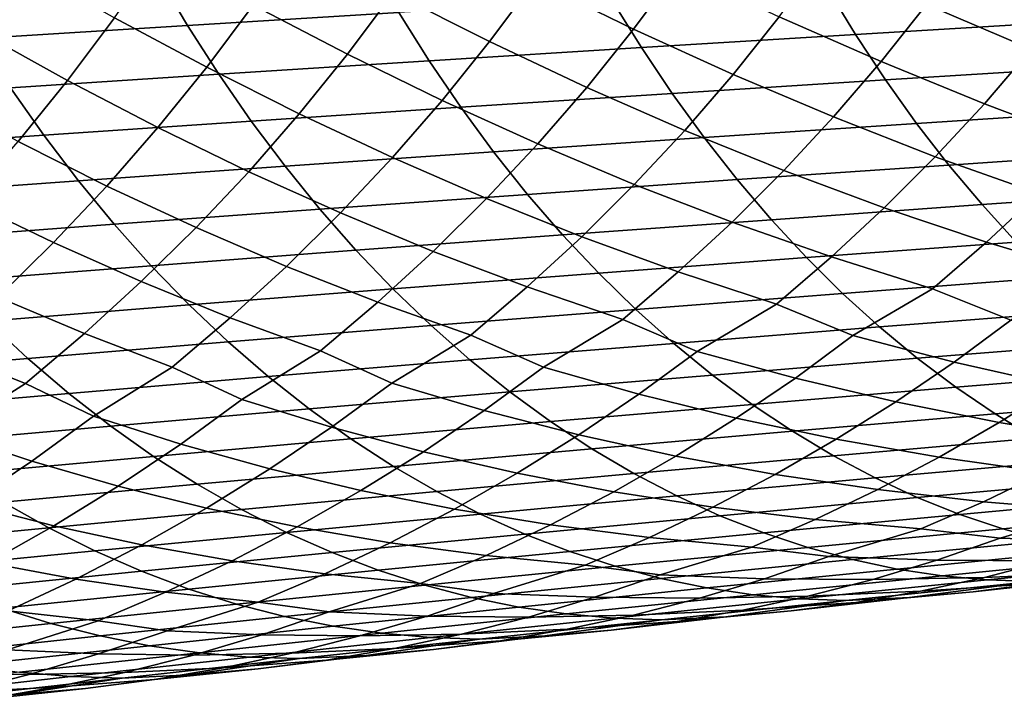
# Model space of a CAD drawing. Header units: metres. Extents: x -240 to 45, y -77 to 27.
# Tile 397 of 656: x -179.78 to -171.57, y -15.4 to -9.66. Entities that reach past the tile are written whole.
import ezdxf

# ---------------------------------------------------------------- set-up
doc = ezdxf.new("R2010")
doc.units = ezdxf.units.M
doc.layers.add('solid_102011X2', color=7, linetype='CONTINUOUS')

msp = doc.modelspace()

# ---------------------------------------------------------------- linework, layer by layer
at = {"layer": 'solid_102011X2'}
for points in [[(-180.5242, -8.749329, 302.64325), (-179.758179, -9.206539, 304.410736), (-180.134064, -9.748855, 304.524323), (-180.883118, -9.310969, 302.748535)], [(-175.129547, -8.814249, 310.896149), (-174.289856, -9.234104, 312.594116), (-174.660751, -9.733972, 312.723572), (-175.485764, -9.332803, 311.016022)], [(-176.306717, -8.909055, 309.301056), (-175.485764, -9.332803, 311.016022), (-175.861938, -9.838168, 311.14328), (-176.667877, -9.433339, 309.419006)], [(-177.470383, -9.005856, 307.687836), (-176.667877, -9.433339, 309.419006), (-177.049286, -9.94432, 309.544312), (-177.836456, -9.536002, 307.804108)], [(-178.620758, -9.104926, 306.057434), (-177.836456, -9.536002, 307.804108), (-178.223053, -10.052726, 307.927643), (-178.99173, -9.641078, 306.172241)], [(-171.854797, -9.041075, 315.690735), (-170.968155, -9.430107, 317.346222), (-171.341705, -9.900611, 317.490448), (-172.215057, -9.530242, 315.825073)], [(-176.864609, -9.178967, 343.167816), (-178.63353, -9.281736, 341.755676), (-178.383545, -9.703907, 341.480133), (-176.621201, -9.596492, 342.892151)], [(-173.079865, -9.136957, 314.152435), (-172.215057, -9.530242, 315.825073), (-172.594162, -10.005848, 315.966644), (-173.445435, -9.63143, 314.284271)], [(-178.63353, -9.281736, 341.755676), (-180.385925, -9.385604, 340.320923), (-180.129272, -9.812462, 340.045563), (-178.383545, -9.703907, 341.480133)], [(-179.758179, -9.206539, 304.410736), (-178.99173, -9.641078, 306.172241), (-179.383514, -10.163688, 306.294281), (-180.134064, -9.748855, 304.524323)], [(-174.289856, -9.234104, 312.594116), (-173.445435, -9.63143, 314.284271), (-173.830124, -10.112217, 314.423248), (-174.660751, -9.733972, 312.723572)], [(-171.240417, -9.281563, 346.986664), (-173.049301, -9.385271, 345.645782), (-172.808701, -9.77918, 345.357971), (-171.006378, -9.671129, 346.698883)], [(-175.485764, -9.332803, 311.016022), (-174.660751, -9.733972, 312.723572), (-175.051056, -10.220031, 312.860077), (-175.861938, -9.838168, 311.14328)], [(-176.667877, -9.433339, 309.419006), (-175.861938, -9.838168, 311.14328), (-176.257797, -10.329602, 311.277527), (-177.049286, -9.94432, 309.544312)], [(-173.049301, -9.385271, 345.645782), (-174.842957, -9.490263, 344.280884), (-174.595688, -9.888561, 343.993073), (-172.808701, -9.77918, 345.357971)], [(-174.842957, -9.490263, 344.280884), (-176.621201, -9.596492, 342.892151), (-176.367172, -9.999224, 342.604401), (-174.595688, -9.888561, 343.993073)], [(-172.215057, -9.530242, 315.825073), (-171.341705, -9.900611, 317.490448), (-171.73378, -10.356998, 317.641296), (-172.594162, -10.005848, 315.966644)], [(-176.621201, -9.596492, 342.892151), (-178.383545, -9.703907, 341.480133), (-178.122635, -10.111115, 341.192535), (-176.367172, -9.999224, 342.604401)], [(-177.836456, -9.536002, 307.804108), (-177.049286, -9.94432, 309.544312), (-177.450638, -10.441243, 309.676514), (-178.223053, -10.052726, 307.927643)], [(-178.99173, -9.641078, 306.172241), (-178.223053, -10.052726, 307.927643), (-178.629883, -10.555266, 308.058105), (-179.383514, -10.163688, 306.294281)], [(-173.445435, -9.63143, 314.284271), (-172.594162, -10.005848, 315.966644), (-172.99205, -10.467205, 316.114716), (-173.830124, -10.112217, 314.423248)], [(-171.006378, -9.671129, 346.698883), (-172.808701, -9.77918, 345.357971), (-172.55838, -10.158011, 345.058502), (-170.762894, -10.045786, 346.399475)], [(-180.134064, -9.748855, 304.524323), (-179.383514, -10.163688, 306.294281), (-179.795792, -10.671985, 306.423218), (-180.531052, -10.277504, 304.645111)], [(-178.383545, -9.703907, 341.480133), (-180.129272, -9.812462, 340.045563), (-179.86142, -10.224185, 339.758148), (-178.122635, -10.111115, 341.192535)], [(-174.660751, -9.733972, 312.723572), (-173.830124, -10.112217, 314.423248), (-174.233887, -10.578624, 314.568634), (-175.051056, -10.220031, 312.860077)], [(-175.861938, -9.838168, 311.14328), (-175.051056, -10.220031, 312.860077), (-175.460693, -10.69158, 313.002899), (-176.257797, -10.329602, 311.277527)], [(-172.808701, -9.77918, 345.357971), (-174.595688, -9.888561, 343.993073), (-174.338455, -10.271612, 343.693634), (-172.55838, -10.158011, 345.058502)], [(-174.595688, -9.888561, 343.993073), (-176.367172, -9.999224, 342.604401), (-176.10289, -10.386535, 342.305084), (-174.338455, -10.271612, 343.693634)], [(-171.341705, -9.900611, 317.490448), (-170.457642, -10.247682, 319.148499), (-170.86084, -10.684438, 319.309631), (-171.73378, -10.356998, 317.641296)], [(-176.367172, -9.999224, 342.604401), (-178.122635, -10.111115, 341.192535), (-177.851212, -10.502726, 340.893341), (-176.10289, -10.386535, 342.305084)], [(-177.049286, -9.94432, 309.544312), (-176.257797, -10.329602, 311.277527), (-176.673233, -10.806396, 311.417999), (-177.450638, -10.441243, 309.676514)], [(-172.594162, -10.005848, 315.966644), (-171.73378, -10.356998, 317.641296), (-172.143005, -10.798513, 317.79953), (-172.99205, -10.467205, 316.114716)], [(-178.223053, -10.052726, 307.927643), (-177.450638, -10.441243, 309.676514), (-177.871841, -10.923396, 309.814941), (-178.629883, -10.555266, 308.058105)], [(-170.762894, -10.045786, 346.399475), (-172.55838, -10.158011, 345.058502), (-172.298752, -10.521173, 344.747894), (-170.510345, -10.404948, 346.088898)], [(-178.122635, -10.111115, 341.192535), (-179.86142, -10.224185, 339.758148), (-179.582764, -10.620131, 339.459137), (-177.851212, -10.502726, 340.893341)], [(-179.383514, -10.163688, 306.294281), (-178.629883, -10.555266, 308.058105), (-179.056808, -11.042904, 308.194702), (-179.795792, -10.671985, 306.423218)], [(-172.55838, -10.158011, 345.058502), (-174.338455, -10.271612, 343.693634), (-174.071625, -10.638816, 343.383057), (-172.298752, -10.521173, 344.747894)], [(-173.830124, -10.112217, 314.423248), (-172.99205, -10.467205, 316.114716), (-173.407379, -10.913549, 316.270111), (-174.233887, -10.578624, 314.568634)], [(-179.86142, -10.224185, 339.758148), (-181.58284, -10.338382, 338.301971), (-181.29689, -10.738698, 338.003204), (-179.582764, -10.620131, 339.459137)], [(-175.051056, -10.220031, 312.860077), (-174.233887, -10.578624, 314.568634), (-174.655334, -11.02988, 314.721283), (-175.460693, -10.69158, 313.002899)], [(-176.257797, -10.329602, 311.277527), (-175.460693, -10.69158, 313.002899), (-175.888275, -11.147838, 313.152924), (-176.673233, -10.806396, 311.417999)], [(-174.338455, -10.271612, 343.693634), (-176.10289, -10.386535, 342.305084), (-175.828751, -10.757818, 341.994568), (-174.071625, -10.638816, 343.383057)], [(-176.10289, -10.386535, 342.305084), (-177.851212, -10.502726, 340.893341), (-177.569672, -10.878126, 340.583008), (-175.828751, -10.757818, 341.994568)], [(-172.298752, -10.521173, 344.747894), (-172.030182, -10.868117, 344.426636), (-170.249115, -10.748072, 345.76767), (-170.510345, -10.404948, 346.088898)], [(-171.73378, -10.356998, 317.641296), (-170.86084, -10.684438, 319.309631), (-171.280334, -11.105776, 319.478027), (-172.143005, -10.798513, 317.79953)], [(-177.851212, -10.502726, 340.893341), (-179.582764, -10.620131, 339.459137), (-179.293732, -10.999681, 339.149017), (-177.569672, -10.878126, 340.583008)], [(-177.450638, -10.441243, 309.676514), (-176.673233, -10.806396, 311.417999), (-177.106888, -11.267759, 311.565643), (-177.871841, -10.923396, 309.814941)], [(-172.99205, -10.467205, 316.114716), (-172.143005, -10.798513, 317.79953), (-172.568817, -11.224461, 317.964996), (-173.407379, -10.913549, 316.270111)], [(-178.629883, -10.555266, 308.058105), (-177.871841, -10.923396, 309.814941), (-178.311523, -11.389977, 309.96048), (-179.056808, -11.042904, 308.194702)], [(-174.233887, -10.578624, 314.568634), (-173.407379, -10.913549, 316.270111), (-173.839523, -11.344178, 316.432678), (-174.655334, -11.02988, 314.721283)], [(-172.298752, -10.521173, 344.747894), (-174.071625, -10.638816, 343.383057), (-173.795624, -10.989617, 343.061798), (-172.030182, -10.868117, 344.426636)], [(-179.582764, -10.620131, 339.459137), (-181.29689, -10.738698, 338.003204), (-181.000275, -11.122429, 337.693298), (-179.293732, -10.999681, 339.149017)], [(-179.795792, -10.671985, 306.423218), (-179.056808, -11.042904, 308.194702), (-179.502472, -11.514826, 308.338409), (-180.228455, -11.165243, 306.558258)], [(-174.071625, -10.638816, 343.383057), (-175.828751, -10.757818, 341.994568), (-175.545212, -11.112514, 341.673431), (-173.795624, -10.989617, 343.061798)], [(-175.828751, -10.757818, 341.994568), (-177.569672, -10.878126, 340.583008), (-177.278473, -11.23675, 340.261993), (-175.545212, -11.112514, 341.673431)], [(-175.460693, -10.69158, 313.002899), (-174.655334, -11.02988, 314.721283), (-175.093887, -11.465273, 314.880981), (-175.888275, -11.147838, 313.152924)], [(-172.030182, -10.868117, 344.426636), (-171.753113, -11.1983, 344.095154), (-169.979599, -11.074621, 345.436218), (-170.249115, -10.748072, 345.76767)], [(-176.673233, -10.806396, 311.417999), (-175.888275, -11.147838, 313.152924), (-176.333206, -11.588087, 313.309967), (-177.106888, -11.267759, 311.565643)], [(-172.143005, -10.798513, 317.79953), (-171.280334, -11.105776, 319.478027), (-171.715561, -11.511023, 319.653564), (-172.568817, -11.224461, 317.964996)], [(-177.569672, -10.878126, 340.583008), (-179.293732, -10.999681, 339.149017), (-178.994781, -11.362263, 338.828217), (-177.278473, -11.23675, 340.261993)], [(-177.871841, -10.923396, 309.814941), (-177.106888, -11.267759, 311.565643), (-177.558136, -11.712966, 311.720306), (-178.311523, -11.389977, 309.96048)], [(-173.407379, -10.913549, 316.270111), (-172.568817, -11.224461, 317.964996), (-173.01059, -11.634161, 318.137482), (-173.839523, -11.344178, 316.432678)], [(-173.795624, -10.989617, 343.061798), (-173.510895, -11.32347, 342.730347), (-171.753113, -11.1983, 344.095154), (-172.030182, -10.868117, 344.426636)], [(-179.293732, -10.999681, 339.149017), (-181.000275, -11.122429, 337.693298), (-180.693497, -11.488996, 337.372772), (-178.994781, -11.362263, 338.828217)], [(-173.795624, -10.989617, 343.061798), (-175.545212, -11.112514, 341.673431), (-175.252686, -11.450068, 341.342072), (-173.510895, -11.32347, 342.730347)], [(-179.056808, -11.042904, 308.194702), (-178.311523, -11.389977, 309.96048), (-178.769043, -11.840252, 310.113007), (-179.502472, -11.514826, 308.338409)], [(-174.655334, -11.02988, 314.721283), (-173.839523, -11.344178, 316.432678), (-174.287918, -11.758407, 316.602173), (-175.093887, -11.465273, 314.880981)], [(-171.753113, -11.1983, 344.095154), (-171.467957, -11.511205, 343.754028), (-169.702225, -11.384084, 345.095123), (-169.979599, -11.074621, 345.436218)], [(-180.228455, -11.165243, 306.558258), (-179.502472, -11.514826, 308.338409), (-179.966232, -11.970288, 308.489105), (-180.680099, -11.642639, 306.700409)], [(-175.545212, -11.112514, 341.673431), (-177.278473, -11.23675, 340.261993), (-176.978058, -11.578035, 339.930847), (-175.252686, -11.450068, 341.342072)], [(-175.888275, -11.147838, 313.152924), (-175.093887, -11.465273, 314.880981), (-175.54892, -11.884111, 315.047607), (-176.333206, -11.588087, 313.309967)], [(-171.280334, -11.105776, 319.478027), (-170.401459, -11.38864, 321.150452), (-170.845047, -11.77294, 321.335968), (-171.715561, -11.511023, 319.653564)], [(-177.278473, -11.23675, 340.261993), (-178.994781, -11.362263, 338.828217), (-178.686356, -11.707308, 338.497284), (-176.978058, -11.578035, 339.930847)], [(-173.510895, -11.32347, 342.730347), (-173.217834, -11.639848, 342.389252), (-171.467957, -11.511205, 343.754028), (-171.753113, -11.1983, 344.095154)], [(-172.568817, -11.224461, 317.964996), (-171.715561, -11.511023, 319.653564), (-172.165878, -11.899546, 319.835968), (-173.01059, -11.634161, 318.137482)], [(-177.106888, -11.267759, 311.565643), (-176.333206, -11.588087, 313.309967), (-176.794861, -12.011627, 313.473907), (-177.558136, -11.712966, 311.720306)], [(-175.252686, -11.450068, 341.342072), (-174.95163, -11.76995, 341.001068), (-173.217834, -11.639848, 342.389252), (-173.510895, -11.32347, 342.730347)], [(-178.994781, -11.362263, 338.828217), (-180.693497, -11.488996, 337.372772), (-180.376999, -11.837825, 337.042084), (-178.686356, -11.707308, 338.497284)], [(-178.311523, -11.389977, 309.96048), (-177.558136, -11.712966, 311.720306), (-178.026352, -12.141308, 311.881836), (-178.769043, -11.840252, 310.113007)], [(-173.839523, -11.344178, 316.432678), (-173.01059, -11.634161, 318.137482), (-173.467697, -12.026975, 318.316803), (-174.287918, -11.758407, 316.602173)], [(-176.978058, -11.578035, 339.930847), (-176.668869, -11.901447, 339.589996), (-174.95163, -11.76995, 341.001068), (-175.252686, -11.450068, 341.342072)], [(-175.093887, -11.465273, 314.880981), (-174.287918, -11.758407, 316.602173), (-174.751877, -12.155587, 316.778442), (-175.54892, -11.884111, 315.047607)], [(-179.502472, -11.514826, 308.338409), (-178.769043, -11.840252, 310.113007), (-179.243759, -12.273503, 310.2724), (-179.966232, -11.970288, 308.489105)], [(-176.978058, -11.578035, 339.930847), (-178.686356, -11.707308, 338.497284), (-178.368942, -12.034275, 338.156708), (-176.668869, -11.901447, 339.589996)], [(-173.217834, -11.639848, 342.389252), (-172.916946, -11.938276, 342.038971), (-171.175171, -11.806359, 343.403717), (-171.467957, -11.511205, 343.754028)], [(-171.715561, -11.511023, 319.653564), (-170.845047, -11.77294, 321.335968), (-171.512985, -12.160555, 321.29306), (-172.165878, -11.899546, 319.835968)], [(-176.333206, -11.588087, 313.309967), (-175.54892, -11.884111, 315.047607), (-176.019775, -12.285741, 315.220947), (-176.794861, -12.011627, 313.473907)], [(-174.95163, -11.76995, 341.001068), (-174.642502, -12.071679, 340.650909), (-172.916946, -11.938276, 342.038971), (-173.217834, -11.639848, 342.389252)], [(-173.01059, -11.634161, 318.137482), (-172.165878, -11.899546, 319.835968), (-172.830826, -12.290643, 319.79483), (-173.467697, -12.026975, 318.316803)], [(-178.686356, -11.707308, 338.497284), (-180.376999, -11.837825, 337.042084), (-180.05127, -12.16837, 336.701782), (-178.368942, -12.034275, 338.156708)], [(-177.558136, -11.712966, 311.720306), (-176.794861, -12.011627, 313.473907), (-177.272568, -12.417797, 313.644531), (-178.026352, -12.141308, 311.881836)], [(-176.668869, -11.901447, 339.589996), (-176.351395, -12.206501, 339.240051), (-174.642502, -12.071679, 340.650909), (-174.95163, -11.76995, 341.001068)], [(-174.287918, -11.758407, 316.602173), (-173.467697, -12.026975, 318.316803), (-174.130142, -12.42167, 318.277588), (-174.751877, -12.155587, 316.778442)], [(-172.916946, -11.938276, 342.038971), (-172.608658, -12.218286, 341.680115), (-170.875183, -12.083301, 343.04483), (-171.175171, -11.806359, 343.403717)], [(-178.769043, -11.840252, 310.113007), (-178.026352, -12.141308, 311.881836), (-178.510849, -12.552115, 312.050049), (-179.243759, -12.273503, 310.2724)], [(-176.668869, -11.901447, 339.589996), (-178.368942, -12.034275, 338.156708), (-178.043045, -12.342675, 337.806976), (-176.351395, -12.206501, 339.240051)], [(-175.54892, -11.884111, 315.047607), (-174.751877, -12.155587, 316.778442), (-175.412247, -12.553994, 316.741486), (-176.019775, -12.285741, 315.220947)], [(-172.165878, -11.899546, 319.835968), (-171.512985, -12.160555, 321.29306), (-171.985992, -12.510527, 321.490692), (-172.830826, -12.290643, 319.79483)], [(-179.966232, -11.970288, 308.489105), (-179.243759, -12.273503, 310.2724), (-179.735001, -12.689055, 310.438477), (-180.447433, -12.408568, 308.646637)], [(-174.642502, -12.071679, 340.650909), (-174.32579, -12.35478, 340.292175), (-172.608658, -12.218286, 341.680115), (-172.916946, -11.938276, 342.038971)], [(-178.368942, -12.034275, 338.156708), (-180.05127, -12.16837, 336.701782), (-179.716843, -12.480135, 336.352325), (-178.043045, -12.342675, 337.806976)], [(-176.794861, -12.011627, 313.473907), (-176.019775, -12.285741, 315.220947), (-176.678421, -12.687979, 315.186615), (-177.272568, -12.417797, 313.644531)], [(-176.351395, -12.206501, 339.240051), (-176.026138, -12.492715, 338.8815), (-174.32579, -12.35478, 340.292175), (-174.642502, -12.071679, 340.650909)], [(-173.467697, -12.026975, 318.316803), (-172.830826, -12.290643, 319.79483), (-173.311005, -12.644483, 319.989197), (-174.130142, -12.42167, 318.277588)], [(-178.026352, -12.141308, 311.881836), (-177.272568, -12.417797, 313.644531), (-177.929749, -12.823984, 313.613312), (-178.510849, -12.552115, 312.050049)], [(-174.751877, -12.155587, 316.778442), (-174.130142, -12.42167, 318.277588), (-174.617569, -12.779447, 318.468781), (-175.412247, -12.553994, 316.741486)], [(-172.608658, -12.218286, 341.680115), (-172.293457, -12.479435, 341.313202), (-170.568466, -12.341591, 342.677856), (-170.875183, -12.083301, 343.04483)], [(-171.512985, -12.160555, 321.29306), (-170.641342, -12.377249, 322.973083), (-171.119751, -12.705186, 323.180389), (-171.985992, -12.510527, 321.490692)], [(-180.05127, -12.16837, 336.701782), (-181.71524, -12.303668, 335.225891), (-181.372208, -12.618814, 334.87677), (-179.716843, -12.480135, 336.352325)], [(-178.043045, -12.342675, 337.806976), (-177.709137, -12.632021, 337.448669), (-176.026138, -12.492715, 338.8815), (-176.351395, -12.206501, 339.240051)], [(-174.32579, -12.35478, 340.292175), (-174.001968, -12.618809, 339.925385), (-172.293457, -12.479435, 341.313202), (-172.608658, -12.218286, 341.680115)], [(-179.243759, -12.273503, 310.2724), (-178.510849, -12.552115, 312.050049), (-179.166672, -12.96237, 312.022522), (-179.735001, -12.689055, 310.438477)], [(-176.019775, -12.285741, 315.220947), (-175.412247, -12.553994, 316.741486), (-175.906937, -12.915786, 316.929565), (-176.678421, -12.687979, 315.186615)], [(-172.830826, -12.290643, 319.79483), (-171.985992, -12.510527, 321.490692), (-172.471725, -12.842093, 321.694702), (-173.311005, -12.644483, 319.989197)], [(-178.043045, -12.342675, 337.806976), (-179.716843, -12.480135, 336.352325), (-179.374207, -12.77263, 335.994324), (-177.709137, -12.632021, 337.448669)], [(-176.026138, -12.492715, 338.8815), (-175.693588, -12.759641, 338.514893), (-174.001968, -12.618809, 339.925385), (-174.32579, -12.35478, 340.292175)], [(-172.293457, -12.479435, 341.313202), (-171.971832, -12.721334, 340.938782), (-170.255493, -12.580846, 342.303406), (-170.568466, -12.341591, 342.677856)], [(-179.716843, -12.480135, 336.352325), (-181.372208, -12.618814, 334.87677), (-181.020767, -12.914472, 334.519104), (-179.374207, -12.77263, 335.994324)], [(-180.447433, -12.408568, 308.646637), (-179.735001, -12.689055, 310.438477), (-180.389633, -13.103498, 310.415314), (-180.945389, -12.828978, 308.810883)], [(-177.272568, -12.417797, 313.644531), (-176.678421, -12.687979, 315.186615), (-177.18042, -13.053866, 315.371735), (-177.929749, -12.823984, 313.613312)], [(-174.130142, -12.42167, 318.277588), (-173.311005, -12.644483, 319.989197), (-173.804138, -12.979733, 320.189941), (-174.617569, -12.779447, 318.468781)], [(-174.001968, -12.618809, 339.925385), (-173.671555, -12.86337, 339.551086), (-171.971832, -12.721334, 340.938782), (-172.293457, -12.479435, 341.313202)], [(-178.510849, -12.552115, 312.050049), (-177.929749, -12.823984, 313.613312), (-178.438965, -13.194056, 313.795746), (-179.166672, -12.96237, 312.022522)], [(-177.709137, -12.632021, 337.448669), (-177.367752, -12.901859, 337.082336), (-175.693588, -12.759641, 338.514893), (-176.026138, -12.492715, 338.8815)], [(-175.412247, -12.553994, 316.741486), (-174.617569, -12.779447, 318.468781), (-175.118149, -13.118454, 318.66626), (-175.906937, -12.915786, 316.929565)], [(-171.985992, -12.510527, 321.490692), (-171.119751, -12.705186, 323.180389), (-171.609955, -13.014339, 323.39389), (-172.471725, -12.842093, 321.694702)], [(-179.374207, -12.77263, 335.994324), (-179.023895, -13.045394, 335.628326), (-177.367752, -12.901859, 337.082336), (-177.709137, -12.632021, 337.448669)], [(-175.693588, -12.759641, 338.514893), (-175.354263, -13.006879, 338.140808), (-173.671555, -12.86337, 339.551086), (-174.001968, -12.618809, 339.925385)], [(-173.311005, -12.644483, 319.989197), (-172.471725, -12.842093, 321.694702), (-172.969482, -13.154684, 321.904877), (-173.804138, -12.979733, 320.189941)], [(-171.971832, -12.721334, 340.938782), (-171.644257, -12.9436, 340.557465), (-169.936752, -12.800686, 341.922028), (-170.255493, -12.580846, 342.303406)], [(-179.735001, -12.689055, 310.438477), (-179.166672, -12.96237, 312.022522), (-179.683075, -13.33672, 312.202606), (-180.389633, -13.103498, 310.415314)], [(-176.678421, -12.687979, 315.186615), (-175.906937, -12.915786, 316.929565), (-176.415024, -13.258627, 317.123932), (-177.18042, -13.053866, 315.371735)], [(-173.671555, -12.86337, 339.551086), (-173.335052, -13.088076, 339.169891), (-171.644257, -12.9436, 340.557465), (-171.971832, -12.721334, 340.938782)], [(-171.119751, -12.705186, 323.180389), (-170.230392, -12.874673, 324.863586), (-170.723953, -13.161295, 325.086304), (-171.609955, -13.014339, 323.39389)], [(-179.374207, -12.77263, 335.994324), (-181.020767, -12.914472, 334.519104), (-180.661469, -13.190172, 334.153412), (-179.023895, -13.045394, 335.628326)], [(-177.367752, -12.901859, 337.082336), (-177.019409, -13.151787, 336.708527), (-175.354263, -13.006879, 338.140808), (-175.693588, -12.759641, 338.514893)], [(-174.617569, -12.779447, 318.468781), (-173.804138, -12.979733, 320.189941), (-174.309494, -13.295822, 320.396759), (-175.118149, -13.118454, 318.66626)], [(-171.644257, -12.9436, 340.557465), (-171.311264, -13.14588, 340.1698), (-169.612717, -13.000762, 341.534332), (-169.936752, -12.800686, 341.922028)], [(-177.929749, -12.823984, 313.613312), (-177.18042, -13.053866, 315.371735), (-177.695984, -13.400621, 315.563171), (-178.438965, -13.194056, 313.795746)], [(-175.354263, -13.006879, 338.140808), (-175.008682, -13.234037, 337.759827), (-173.335052, -13.088076, 339.169891), (-173.671555, -12.86337, 339.551086)], [(-172.471725, -12.842093, 321.694702), (-171.609955, -13.014339, 323.39389), (-172.111252, -13.304175, 323.613281), (-172.969482, -13.154684, 321.904877)], [(-179.166672, -12.96237, 312.022522), (-178.438965, -13.194056, 313.795746), (-178.961975, -13.544811, 313.984497), (-179.683075, -13.33672, 312.202606)], [(-179.023895, -13.045394, 335.628326), (-178.666458, -13.298021, 335.254822), (-177.019409, -13.151787, 336.708527), (-177.367752, -12.901859, 337.082336)], [(-175.906937, -12.915786, 316.929565), (-175.118149, -13.118454, 318.66626), (-175.631165, -13.438111, 318.869843), (-176.415024, -13.258627, 317.123932)], [(-173.804138, -12.979733, 320.189941), (-172.969482, -13.154684, 321.904877), (-173.478531, -13.447761, 322.12088), (-174.309494, -13.295822, 320.396759)], [(-173.335052, -13.088076, 339.169891), (-172.99295, -13.292571, 338.782379), (-171.311264, -13.14588, 340.1698), (-171.644257, -12.9436, 340.557465)], [(-180.661469, -13.190172, 334.153412), (-180.294861, -13.445508, 333.780273), (-178.666458, -13.298021, 335.254822), (-179.023895, -13.045394, 335.628326)], [(-177.18042, -13.053866, 315.371735), (-176.415024, -13.258627, 317.123932), (-176.93573, -13.581929, 317.324371), (-177.695984, -13.400621, 315.563171)], [(-177.019409, -13.151787, 336.708527), (-176.664658, -13.381408, 336.32785), (-175.008682, -13.234037, 337.759827), (-175.354263, -13.006879, 338.140808)], [(-171.609955, -13.014339, 323.39389), (-170.723953, -13.161295, 325.086304), (-171.227661, -13.428314, 325.314697), (-172.111252, -13.304175, 323.613281)], [(-180.389633, -13.103498, 310.415314), (-179.683075, -13.33672, 312.202606), (-180.213455, -13.691566, 312.389008), (-180.913162, -13.482225, 310.593323)], [(-175.118149, -13.118454, 318.66626), (-174.309494, -13.295822, 320.396759), (-174.82634, -13.592201, 320.609406), (-175.631165, -13.438111, 318.869843)], [(-175.008682, -13.234037, 337.759827), (-174.657379, -13.440757, 337.372559), (-172.99295, -13.292571, 338.782379), (-173.335052, -13.088076, 339.169891)], [(-172.99295, -13.292571, 338.782379), (-172.645828, -13.476554, 338.38916), (-170.973358, -13.327876, 339.776428), (-171.311264, -13.14588, 340.1698)], [(-178.438965, -13.194056, 313.795746), (-177.695984, -13.400621, 315.563171), (-178.224396, -13.727649, 315.760651), (-178.961975, -13.544811, 313.984497)], [(-178.666458, -13.298021, 335.254822), (-178.302429, -13.530112, 334.874481), (-176.664658, -13.381408, 336.32785), (-177.019409, -13.151787, 336.708527)], [(-172.969482, -13.154684, 321.904877), (-172.111252, -13.304175, 323.613281), (-172.622894, -13.574204, 323.838287), (-173.478531, -13.447761, 322.12088)], [(-180.294861, -13.445508, 333.780273), (-179.921494, -13.680075, 333.400299), (-178.302429, -13.530112, 334.874481), (-178.666458, -13.298021, 335.254822)], [(-176.415024, -13.258627, 317.123932), (-175.631165, -13.438111, 318.869843), (-176.155884, -13.737866, 319.079193), (-176.93573, -13.581929, 317.324371)], [(-176.664658, -13.381408, 336.32785), (-176.304016, -13.59036, 335.940857), (-174.657379, -13.440757, 337.372559), (-175.008682, -13.234037, 337.759827)], [(-174.309494, -13.295822, 320.396759), (-173.478531, -13.447761, 322.12088), (-173.998108, -13.720828, 322.342468), (-174.82634, -13.592201, 320.609406)], [(-174.657379, -13.440757, 337.372559), (-174.300888, -13.626734, 336.979553), (-172.645828, -13.476554, 338.38916), (-172.99295, -13.292571, 338.782379)], [(-172.111252, -13.304175, 323.613281), (-171.227661, -13.428314, 325.314697), (-171.740967, -13.675266, 325.548218), (-172.622894, -13.574204, 323.838287)], [(-179.683075, -13.33672, 312.202606), (-178.961975, -13.544811, 313.984497), (-179.498001, -13.875646, 314.179352), (-180.213455, -13.691566, 312.389008)], [(-178.302429, -13.530112, 334.874481), (-177.932388, -13.741301, 334.487823), (-176.304016, -13.59036, 335.940857), (-176.664658, -13.381408, 336.32785)], [(-172.645828, -13.476554, 338.38916), (-172.294174, -13.639729, 337.990784), (-170.631058, -13.489295, 339.37793), (-170.973358, -13.327876, 339.776428)], [(-177.695984, -13.400621, 315.563171), (-176.93573, -13.581929, 317.324371), (-177.468338, -13.885134, 317.530609), (-178.224396, -13.727649, 315.760651)], [(-176.304016, -13.59036, 335.940857), (-175.93808, -13.778335, 335.548126), (-174.300888, -13.626734, 336.979553), (-174.657379, -13.440757, 337.372559)], [(-175.631165, -13.438111, 318.869843), (-174.82634, -13.592201, 320.609406), (-175.353928, -13.868372, 320.827606), (-176.155884, -13.737866, 319.079193)], [(-173.478531, -13.447761, 322.12088), (-172.622894, -13.574204, 323.838287), (-173.144318, -13.823956, 324.068359), (-173.998108, -13.720828, 322.342468)], [(-171.227661, -13.428314, 325.314697), (-170.317612, -13.527409, 327.008423), (-170.831146, -13.751246, 327.250519), (-171.740967, -13.675266, 325.548218)], [(-179.921494, -13.680075, 333.400299), (-179.541977, -13.893502, 333.014008), (-177.932388, -13.741301, 334.487823), (-178.302429, -13.530112, 334.874481)], [(-178.961975, -13.544811, 313.984497), (-178.224396, -13.727649, 315.760651), (-178.764862, -14.034381, 315.963959), (-179.498001, -13.875646, 314.179352)], [(-174.300888, -13.626734, 336.979553), (-173.939774, -13.791669, 336.581421), (-172.294174, -13.639729, 337.990784), (-172.645828, -13.476554, 338.38916)], [(-172.294174, -13.639729, 337.990784), (-171.938568, -13.781837, 337.587952), (-170.284897, -13.629879, 338.974915), (-170.631058, -13.489295, 339.37793)], [(-177.932388, -13.741301, 334.487823), (-177.5569, -13.931275, 334.095459), (-175.93808, -13.778335, 335.548126), (-176.304016, -13.59036, 335.940857)], [(-176.93573, -13.581929, 317.324371), (-176.155884, -13.737866, 319.079193), (-176.691513, -14.017213, 319.294098), (-177.468338, -13.885134, 317.530609)], [(-175.93808, -13.778335, 335.548126), (-175.567383, -13.945031, 335.15033), (-173.939774, -13.791669, 336.581421), (-174.300888, -13.626734, 336.979553)], [(-174.82634, -13.592201, 320.609406), (-173.998108, -13.720828, 322.342468), (-174.527634, -13.973411, 322.569122), (-175.353928, -13.868372, 320.827606)], [(-172.622894, -13.574204, 323.838287), (-171.740967, -13.675266, 325.548218), (-172.262772, -13.901667, 325.786896), (-173.144318, -13.823956, 324.068359)], [(-171.938568, -13.781837, 337.587952), (-171.579529, -13.902671, 337.181213), (-169.935394, -13.749427, 338.568024), (-170.284897, -13.629879, 338.974915)], [(-181.521332, -13.831218, 331.905884), (-181.132278, -14.046885, 331.519989), (-179.541977, -13.893502, 333.014008), (-179.921494, -13.680075, 333.400299)], [(-180.213455, -13.691566, 312.389008), (-179.498001, -13.875646, 314.179352), (-180.046265, -14.185987, 314.380066), (-180.75705, -14.026296, 312.581543)], [(-173.998108, -13.720828, 322.342468), (-173.144318, -13.823956, 324.068359), (-173.674393, -14.05294, 324.303589), (-174.527634, -13.973411, 322.569122)], [(-173.939774, -13.791669, 336.581421), (-173.574585, -13.935299, 336.178833), (-171.938568, -13.781837, 337.587952), (-172.294174, -13.639729, 337.990784)], [(-171.740967, -13.675266, 325.548218), (-170.831146, -13.751246, 327.250519), (-171.60112, -13.980536, 327.246735), (-172.262772, -13.901667, 325.786896)], [(-179.541977, -13.893502, 333.014008), (-179.15686, -14.085477, 332.62207), (-177.5569, -13.931275, 334.095459), (-177.932388, -13.741301, 334.487823)], [(-178.224396, -13.727649, 315.760651), (-177.468338, -13.885134, 317.530609), (-178.012024, -14.167728, 317.742371), (-178.764862, -14.034381, 315.963959)], [(-177.5569, -13.931275, 334.095459), (-177.176544, -14.099732, 333.698029), (-175.567383, -13.945031, 335.15033), (-175.93808, -13.778335, 335.548126)], [(-176.155884, -13.737866, 319.079193), (-175.353928, -13.868372, 320.827606), (-175.891617, -14.123854, 321.050873), (-176.691513, -14.017213, 319.294098)], [(-175.567383, -13.945031, 335.15033), (-175.19252, -14.090183, 334.748047), (-173.574585, -13.935299, 336.178833), (-173.939774, -13.791669, 336.581421)], [(-173.574585, -13.935299, 336.178833), (-173.205887, -14.057418, 335.772339), (-171.579529, -13.902671, 337.181213), (-171.938568, -13.781837, 337.587952)], [(-170.831146, -13.751246, 327.250519), (-170.152237, -13.82936, 328.689758), (-170.672989, -14.0096, 328.944), (-171.60112, -13.980536, 327.246735)], [(-171.579529, -13.902671, 337.181213), (-171.217636, -14.002031, 336.77124), (-169.583099, -13.847738, 338.157898), (-169.935394, -13.749427, 338.568024)], [(-179.498001, -13.875646, 314.179352), (-178.764862, -14.034381, 315.963959), (-179.316589, -14.3203, 316.172852), (-180.046265, -14.185987, 314.380066)], [(-177.468338, -13.885134, 317.530609), (-176.691513, -14.017213, 319.294098), (-177.237427, -14.275663, 319.514069), (-178.012024, -14.167728, 317.742371)], [(-175.353928, -13.868372, 320.827606), (-174.527634, -13.973411, 322.569122), (-175.065979, -14.205016, 322.800873), (-175.891617, -14.123854, 321.050873)], [(-173.144318, -13.823956, 324.068359), (-172.262772, -13.901667, 325.786896), (-173.030319, -14.132659, 325.783966), (-173.674393, -14.05294, 324.303589)], [(-181.132278, -14.046885, 331.519989), (-180.737503, -14.240857, 331.128448), (-179.15686, -14.085477, 332.62207), (-179.541977, -13.893502, 333.014008)], [(-179.15686, -14.085477, 332.62207), (-178.766769, -14.255692, 332.225037), (-177.176544, -14.099732, 333.698029), (-177.5569, -13.931275, 334.095459)], [(-177.176544, -14.099732, 333.698029), (-176.791901, -14.246404, 333.296112), (-175.19252, -14.090183, 334.748047), (-175.567383, -13.945031, 335.15033)], [(-175.19252, -14.090183, 334.748047), (-174.814041, -14.213583, 334.341888), (-173.205887, -14.057418, 335.772339), (-173.574585, -13.935299, 336.178833)], [(-173.205887, -14.057418, 335.772339), (-172.834259, -14.157824, 335.36261), (-171.217636, -14.002031, 336.77124), (-171.579529, -13.902671, 337.181213)], [(-172.262772, -13.901667, 325.786896), (-171.60112, -13.980536, 327.246735), (-172.130402, -14.162868, 327.497589), (-173.030319, -14.132659, 325.783966)], [(-178.764862, -14.034381, 315.963959), (-178.012024, -14.167728, 317.742371), (-178.566162, -14.42922, 317.959229), (-179.316589, -14.3203, 316.172852)], [(-176.691513, -14.017213, 319.294098), (-175.891617, -14.123854, 321.050873), (-176.438324, -14.358147, 321.279205), (-177.237427, -14.275663, 319.514069)], [(-174.527634, -13.973411, 322.569122), (-173.674393, -14.05294, 324.303589), (-174.439697, -14.285631, 324.301758), (-175.065979, -14.205016, 322.800873)], [(-172.834259, -14.157824, 335.36261), (-172.460251, -14.236354, 334.950256), (-170.853424, -14.079759, 336.358612), (-171.217636, -14.002031, 336.77124)], [(-171.60112, -13.980536, 327.246735), (-170.672989, -14.0096, 328.944), (-171.199585, -14.168542, 329.202393), (-172.130402, -14.162868, 327.497589)], [(-180.737503, -14.240857, 331.128448), (-180.337616, -14.412825, 330.731842), (-178.766769, -14.255692, 332.225037), (-179.15686, -14.085477, 332.62207)], [(-178.766769, -14.255692, 332.225037), (-178.372299, -14.403876, 331.823517), (-176.791901, -14.246404, 333.296112), (-177.176544, -14.099732, 333.698029)], [(-176.791901, -14.246404, 333.296112), (-176.40358, -14.371078, 332.89035), (-174.814041, -14.213583, 334.341888), (-175.19252, -14.090183, 334.748047)], [(-175.891617, -14.123854, 321.050873), (-175.065979, -14.205016, 322.800873), (-175.82933, -14.439457, 322.800415), (-176.438324, -14.358147, 321.279205)], [(-174.814041, -14.213583, 334.341888), (-174.432571, -14.315026, 333.932495), (-172.834259, -14.157824, 335.36261), (-173.205887, -14.057418, 335.772339)], [(-173.674393, -14.05294, 324.303589), (-173.030319, -14.132659, 325.783966), (-173.56813, -14.317103, 326.031403), (-174.439697, -14.285631, 324.301758)], [(-172.460251, -14.236354, 334.950256), (-172.084457, -14.292903, 334.53595), (-170.487473, -14.135748, 335.944031), (-170.853424, -14.079759, 336.358612)], [(-180.046265, -14.185987, 314.380066), (-179.316589, -14.3203, 316.172852), (-179.878922, -14.584905, 316.386841), (-180.605957, -14.475307, 314.586395)], [(-178.012024, -14.167728, 317.742371), (-177.237427, -14.275663, 319.514069), (-177.792511, -14.512712, 319.739136), (-178.566162, -14.42922, 317.959229)], [(-176.40358, -14.371078, 332.89035), (-176.012161, -14.473553, 332.481323), (-174.432571, -14.315026, 333.932495), (-174.814041, -14.213583, 334.341888)], [(-175.065979, -14.205016, 322.800873), (-174.439697, -14.285631, 324.301758), (-174.986008, -14.472207, 324.545746), (-175.82933, -14.439457, 322.800415)], [(-174.432571, -14.315026, 333.932495), (-174.04866, -14.394351, 333.520477), (-172.460251, -14.236354, 334.950256), (-172.834259, -14.157824, 335.36261)], [(-173.030319, -14.132659, 325.783966), (-172.130402, -14.162868, 327.497589), (-172.665649, -14.323676, 327.752594), (-173.56813, -14.317103, 326.031403)], [(-172.130402, -14.162868, 327.497589), (-171.199585, -14.168542, 329.202393), (-171.731155, -14.305878, 329.4646), (-172.665649, -14.323676, 327.752594)], [(-172.084457, -14.292903, 334.53595), (-171.707474, -14.32737, 334.12027), (-170.120346, -14.169896, 335.528107), (-170.487473, -14.135748, 335.944031)], [(-171.199585, -14.168542, 329.202393), (-170.236862, -14.150209, 330.897644), (-170.763565, -14.264241, 331.166779), (-171.731155, -14.305878, 329.4646)], [(-171.707474, -14.32737, 334.12027), (-171.329849, -14.339693, 333.703949), (-169.752609, -14.182147, 335.111481), (-170.120346, -14.169896, 335.528107)], [(-180.337616, -14.412825, 330.731842), (-179.933258, -14.562516, 330.33078), (-178.372299, -14.403876, 331.823517), (-178.766769, -14.255692, 332.225037)], [(-178.372299, -14.403876, 331.823517), (-177.974045, -14.529819, 331.418182), (-176.40358, -14.371078, 332.89035), (-176.791901, -14.246404, 333.296112)], [(-177.237427, -14.275663, 319.514069), (-176.438324, -14.358147, 321.279205), (-177.200134, -14.594454, 321.280457), (-177.792511, -14.512712, 319.739136)], [(-174.439697, -14.285631, 324.301758), (-173.56813, -14.317103, 326.031403), (-174.112045, -14.479795, 326.282959), (-174.986008, -14.472207, 324.545746)], [(-174.04866, -14.394351, 333.520477), (-173.662918, -14.451449, 333.106506), (-172.084457, -14.292903, 334.53595), (-172.460251, -14.236354, 334.950256)], [(-173.662918, -14.451449, 333.106506), (-173.275955, -14.486219, 332.691193), (-171.707474, -14.32737, 334.12027), (-172.084457, -14.292903, 334.53595)], [(-171.731155, -14.305878, 329.4646), (-170.763565, -14.264241, 331.166779), (-171.293457, -14.356345, 331.438995), (-172.266724, -14.421292, 329.730377)], [(-171.293457, -14.356345, 331.438995), (-170.285416, -14.268464, 333.136261), (-170.810135, -14.315474, 333.416626), (-171.825699, -14.426323, 331.713898)], [(-179.316589, -14.3203, 316.172852), (-178.566162, -14.42922, 317.959229), (-179.129623, -14.669096, 318.181213), (-179.878922, -14.584905, 316.386841)], [(-177.974045, -14.529819, 331.418182), (-177.572632, -14.633313, 331.009613), (-176.012161, -14.473553, 332.481323), (-176.40358, -14.371078, 332.89035)], [(-176.438324, -14.358147, 321.279205), (-175.82933, -14.439457, 322.800415), (-176.384201, -14.628215, 323.040924), (-177.200134, -14.594454, 321.280457)], [(-176.012161, -14.473553, 332.481323), (-175.618271, -14.55366, 332.069733), (-174.04866, -14.394351, 333.520477), (-174.432571, -14.315026, 333.932495)], [(-173.56813, -14.317103, 326.031403), (-172.665649, -14.323676, 327.752594), (-173.205994, -14.462646, 328.011383), (-174.112045, -14.479795, 326.282959)], [(-173.275955, -14.486219, 332.691193), (-172.888351, -14.498602, 332.275208), (-171.329849, -14.339693, 333.703949), (-171.707474, -14.32737, 334.12027)], [(-172.665649, -14.323676, 327.752594), (-171.731155, -14.305878, 329.4646), (-172.266724, -14.421292, 329.730377), (-173.205994, -14.462646, 328.011383)], [(-172.359482, -14.473984, 331.991028), (-171.329849, -14.339693, 333.703949), (-172.888351, -14.498602, 332.275208)], [(-172.266724, -14.421292, 329.730377), (-171.293457, -14.356345, 331.438995), (-171.825699, -14.426323, 331.713898), (-172.805573, -14.514542, 329.999298)], [(-171.825699, -14.426323, 331.713898), (-170.810135, -14.315474, 333.416626), (-171.329849, -14.339693, 333.703949), (-172.359482, -14.473984, 331.991028)], [(-179.933258, -14.562516, 330.33078), (-179.525024, -14.689717, 329.925903), (-177.974045, -14.529819, 331.418182), (-178.372299, -14.403876, 331.823517)], [(-178.566162, -14.42922, 317.959229), (-177.792511, -14.512712, 319.739136), (-178.553162, -14.750995, 319.742523), (-179.129623, -14.669096, 318.181213)], [(-175.82933, -14.439457, 322.800415), (-174.986008, -14.472207, 324.545746), (-175.538559, -14.636804, 324.793823), (-176.384201, -14.628215, 323.040924)], [(-175.618271, -14.55366, 332.069733), (-175.222488, -14.611296, 331.656189), (-173.662918, -14.451449, 333.106506), (-174.04866, -14.394351, 333.520477)], [(-175.222488, -14.611296, 331.656189), (-174.82547, -14.646355, 331.241272), (-173.275955, -14.486219, 332.691193), (-173.662918, -14.451449, 333.106506)], [(-173.205994, -14.462646, 328.011383), (-172.266724, -14.421292, 329.730377), (-172.805573, -14.514542, 329.999298), (-173.750458, -14.579461, 328.273804)], [(-172.805573, -14.514542, 329.999298), (-171.825699, -14.426323, 331.713898), (-172.359482, -14.473984, 331.991028), (-173.346848, -14.585426, 330.270874)], [(-179.525024, -14.689717, 329.925903), (-179.113571, -14.79422, 329.517792), (-177.572632, -14.633313, 331.009613), (-177.974045, -14.529819, 331.418182)], [(-177.792511, -14.512712, 319.739136), (-177.200134, -14.594454, 321.280457), (-177.763611, -14.78546, 321.517639), (-178.553162, -14.750995, 319.742523)], [(-177.572632, -14.633313, 331.009613), (-177.168671, -14.714192, 330.59848), (-175.618271, -14.55366, 332.069733), (-176.012161, -14.473553, 332.481323)], [(-174.986008, -14.472207, 324.545746), (-174.112045, -14.479795, 326.282959), (-174.661163, -14.620419, 326.53833), (-175.538559, -14.636804, 324.793823)], [(-174.82547, -14.646355, 331.241272), (-174.42778, -14.658778, 330.825714), (-172.888351, -14.498602, 332.275208), (-173.275955, -14.486219, 332.691193)], [(-174.112045, -14.479795, 326.282959), (-173.205994, -14.462646, 328.011383), (-173.750458, -14.579461, 328.273804), (-174.661163, -14.620419, 326.53833)], [(-173.88974, -14.63375, 330.544708), (-172.888351, -14.498602, 332.275208), (-174.42778, -14.658778, 330.825714)], [(-173.750458, -14.579461, 328.273804), (-172.805573, -14.514542, 329.999298), (-173.346848, -14.585426, 330.270874), (-174.298264, -14.673872, 328.539307)], [(-173.346848, -14.585426, 330.270874), (-172.359482, -14.473984, 331.991028), (-172.888351, -14.498602, 332.275208), (-173.88974, -14.63375, 330.544708)], [(-181.474442, -14.722283, 328.818512), (-181.056213, -14.850734, 328.414062), (-179.525024, -14.689717, 329.925903), (-179.933258, -14.562516, 330.33078)], [(-179.878922, -14.584905, 316.386841), (-179.129623, -14.669096, 318.181213), (-179.88945, -14.909453, 318.187225), (-180.450729, -14.827676, 316.606049)], [(-177.200134, -14.594454, 321.280457), (-176.384201, -14.628215, 323.040924), (-176.945435, -14.794769, 323.285583), (-177.763611, -14.78546, 321.517639)], [(-177.168671, -14.714192, 330.59848), (-176.762802, -14.77235, 330.185364), (-175.222488, -14.611296, 331.656189), (-175.618271, -14.55366, 332.069733)], [(-176.762802, -14.77235, 330.185364), (-176.355652, -14.807682, 329.770935), (-174.82547, -14.646355, 331.241272), (-175.222488, -14.611296, 331.656189)], [(-175.538559, -14.636804, 324.793823), (-174.661163, -14.620419, 326.53833), (-175.214493, -14.73865, 326.797302), (-176.096436, -14.779101, 325.045746)], [(-174.661163, -14.620419, 326.53833), (-173.750458, -14.579461, 328.273804), (-174.298264, -14.673872, 328.539307), (-175.214493, -14.73865, 326.797302)], [(-174.298264, -14.673872, 328.539307), (-173.346848, -14.585426, 330.270874), (-173.88974, -14.63375, 330.544708), (-174.848587, -14.745677, 328.807526)], [(-181.056213, -14.850734, 328.414062), (-180.634689, -14.956233, 328.006439), (-179.113571, -14.79422, 329.517792), (-179.525024, -14.689717, 329.925903)], [(-179.129623, -14.669096, 318.181213), (-178.553162, -14.750995, 319.742523), (-179.125244, -14.944311, 319.976532), (-179.88945, -14.909453, 318.187225)], [(-179.113571, -14.79422, 329.517792), (-178.699509, -14.875857, 329.107117), (-177.168671, -14.714192, 330.59848), (-177.572632, -14.633313, 331.009613)], [(-176.384201, -14.628215, 323.040924), (-175.538559, -14.636804, 324.793823), (-176.096436, -14.779101, 325.045746), (-176.945435, -14.794769, 323.285583)], [(-176.355652, -14.807682, 329.770935), (-175.947845, -14.820128, 329.355835), (-174.42778, -14.658778, 330.825714), (-174.82547, -14.646355, 331.241272)], [(-175.400589, -14.794678, 329.078003), (-174.42778, -14.658778, 330.825714), (-175.947845, -14.820128, 329.355835)], [(-175.214493, -14.73865, 326.797302), (-174.298264, -14.673872, 328.539307), (-174.848587, -14.745677, 328.807526), (-175.771271, -14.83424, 327.059418)], [(-174.848587, -14.745677, 328.807526), (-173.88974, -14.63375, 330.544708), (-174.42778, -14.658778, 330.825714), (-175.400589, -14.794678, 329.078003)], [(-178.553162, -14.750995, 319.742523), (-177.763611, -14.78546, 321.517639), (-178.333572, -14.954035, 321.759003), (-179.125244, -14.944311, 319.976532)], [(-178.699509, -14.875857, 329.107117), (-178.283493, -14.934522, 328.694489), (-176.762802, -14.77235, 330.185364), (-177.168671, -14.714192, 330.59848)], [(-177.763611, -14.78546, 321.517639), (-176.945435, -14.794769, 323.285583), (-177.512115, -14.938796, 323.534088), (-178.333572, -14.954035, 321.759003)], [(-178.283493, -14.934522, 328.694489), (-177.86618, -14.970109, 328.280548), (-176.355652, -14.807682, 329.770935), (-176.762802, -14.77235, 330.185364)], [(-176.945435, -14.794769, 323.285583), (-176.096436, -14.779101, 325.045746), (-176.658646, -14.898773, 325.30127), (-177.512115, -14.938796, 323.534088)], [(-176.096436, -14.779101, 325.045746), (-175.214493, -14.73865, 326.797302), (-175.771271, -14.83424, 327.059418), (-176.658646, -14.898773, 325.30127)], [(-175.771271, -14.83424, 327.059418), (-174.848587, -14.745677, 328.807526), (-175.400589, -14.794678, 329.078003), (-176.330643, -14.906981, 327.324249)], [(-180.634689, -14.956233, 328.006439), (-180.210495, -15.038613, 327.596222), (-178.699509, -14.875857, 329.107117), (-179.113571, -14.79422, 329.517792)], [(-177.86618, -14.970109, 328.280548), (-177.448181, -14.982559, 327.865967), (-175.947845, -14.820128, 329.355835), (-176.355652, -14.807682, 329.770935)], [(-176.891754, -14.956673, 327.59137), (-175.947845, -14.820128, 329.355835), (-177.448181, -14.982559, 327.865967)], [(-176.658646, -14.898773, 325.30127), (-175.771271, -14.83424, 327.059418), (-176.330643, -14.906981, 327.324249), (-177.224365, -14.995564, 325.559937)], [(-176.330643, -14.906981, 327.324249), (-175.400589, -14.794678, 329.078003), (-175.947845, -14.820128, 329.355835), (-176.891754, -14.956673, 327.59137)], [(-179.88945, -14.909453, 318.187225), (-179.125244, -14.944311, 319.976532), (-179.703949, -15.11497, 320.214752), (-180.470123, -15.105145, 318.418304)], [(-180.210495, -15.038613, 327.596222), (-179.784317, -15.097769, 327.184082), (-178.283493, -14.934522, 328.694489), (-178.699509, -14.875857, 329.107117)], [(-179.784317, -15.097769, 327.184082), (-179.356812, -15.133593, 326.77066), (-177.86618, -14.970109, 328.280548), (-178.283493, -14.934522, 328.694489)], [(-179.125244, -14.944311, 319.976532), (-178.333572, -14.954035, 321.759003), (-178.909088, -15.099852, 322.004242), (-179.703949, -15.11497, 320.214752)], [(-178.333572, -14.954035, 321.759003), (-177.512115, -14.938796, 323.534088), (-178.083221, -15.059962, 323.786255), (-178.909088, -15.099852, 322.004242)], [(-177.512115, -14.938796, 323.534088), (-176.658646, -14.898773, 325.30127), (-177.224365, -14.995564, 325.559937), (-178.083221, -15.059962, 323.786255)], [(-177.224365, -14.995564, 325.559937), (-176.330643, -14.906981, 327.324249), (-176.891754, -14.956673, 327.59137), (-177.79277, -15.069266, 325.821381)], [(-179.356812, -15.133593, 326.77066), (-178.928619, -15.146028, 326.356567), (-177.448181, -14.982559, 327.865967), (-177.86618, -14.970109, 328.280548)], [(-178.362991, -15.119677, 326.085175), (-177.448181, -14.982559, 327.865967), (-178.928619, -15.146028, 326.356567)], [(-178.083221, -15.059962, 323.786255), (-177.224365, -14.995564, 325.559937), (-177.79277, -15.069266, 325.821381), (-178.657959, -15.158011, 324.041626)], [(-177.79277, -15.069266, 325.821381), (-176.891754, -14.956673, 327.59137), (-177.448181, -14.982559, 327.865967), (-178.362991, -15.119677, 326.085175)], [(-181.265717, -15.26232, 325.655273), (-180.828033, -15.298369, 325.242279), (-179.356812, -15.133593, 326.77066), (-179.784317, -15.097769, 327.184082)], [(-180.470123, -15.105145, 318.418304), (-179.703949, -15.11497, 320.214752), (-180.2883, -15.262635, 320.456909), (-181.057526, -15.277945, 318.653625)], [(-179.703949, -15.11497, 320.214752), (-178.909088, -15.099852, 322.004242), (-179.489136, -15.222572, 322.253174), (-180.2883, -15.262635, 320.456909)], [(-178.909088, -15.099852, 322.004242), (-178.083221, -15.059962, 323.786255), (-178.657959, -15.158011, 324.041626), (-179.489136, -15.222572, 322.253174)], [(-178.657959, -15.158011, 324.041626), (-177.79277, -15.069266, 325.821381), (-178.362991, -15.119677, 326.085175), (-179.235443, -15.23273, 324.299774)], [(-180.828033, -15.298369, 325.242279), (-180.389648, -15.310775, 324.828644), (-178.928619, -15.146028, 326.356567), (-179.356812, -15.133593, 326.77066)], [(-179.814804, -15.283912, 324.560303), (-178.928619, -15.146028, 326.356567), (-180.389648, -15.310775, 324.828644)], [(-179.489136, -15.222572, 322.253174), (-178.657959, -15.158011, 324.041626), (-179.235443, -15.23273, 324.299774), (-180.072891, -15.321934, 322.505341)], [(-179.235443, -15.23273, 324.299774), (-178.362991, -15.119677, 326.085175), (-178.928619, -15.146028, 326.356567), (-179.814804, -15.283912, 324.560303)], [(-180.2883, -15.262635, 320.456909), (-179.489136, -15.222572, 322.253174), (-180.072891, -15.321934, 322.505341), (-180.877274, -15.386964, 320.70285)], [(-180.072891, -15.321934, 322.505341), (-179.235443, -15.23273, 324.299774), (-179.814804, -15.283912, 324.560303), (-180.65947, -15.397721, 322.760376)]]:
    msp.add_3dface(points, dxfattribs=at)

doc.saveas('drawing.dxf')
